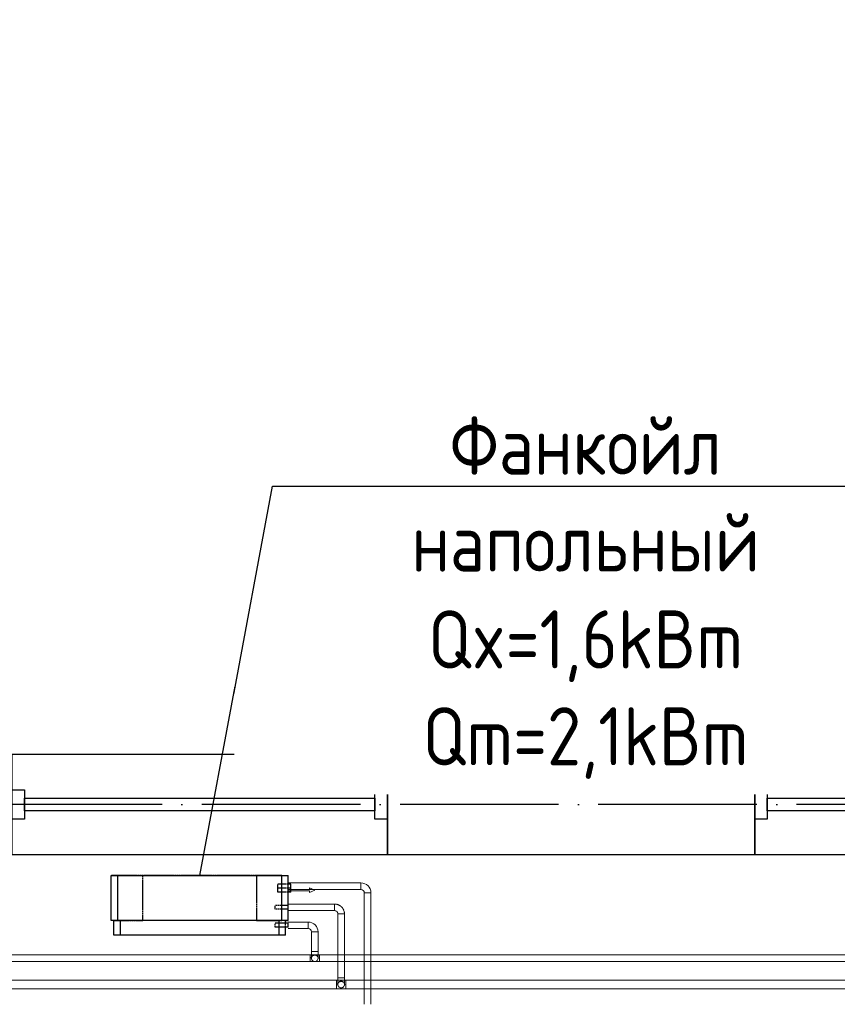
# Model space of a CAD drawing. Header units: millimetres. Extents: x 9824119 to 13672909, y -72394 to 462135.
# Tile 332 of 656: x 10174845 to 10177938, y 22569 to 26296. Entities that reach past the tile are written whole.
import ezdxf
from ezdxf import colors
from ezdxf.entities.mleader import LeaderData, LeaderLine
from ezdxf.math import Vec2, Vec3

# ---------------------------------------------------------------- set-up
doc = ezdxf.new("R2010")
doc.units = ezdxf.units.MM
for name, pattern in [('ACAD_ISO04W100', [30, 24, -3, 0, -3]), ('Hidden', [3, 2, -1]), ('UnderFloor', [7.5, 6, -1.5])]:
    doc.linetypes.add(name, pattern=pattern)
for name, color, linetype in [('1', 7, 'Continuous'), ('MAGI_GENERAL', 7, 'Continuous'), ('PIPE-H1', 7, 'Continuous'), ('PIPE-H1-COMPONENT-', 7, 'Continuous')]:
    doc.layers.add(name, color=color, linetype=linetype)
doc.layers.add('Оси', color=1, linetype='ACAD_ISO04W100', lineweight=0)
doc.styles.add('ISO_1.0', font='isocpeur.ttf')
doc.styles.add('ISOCPEUR', font='isocpeui.ttf')
doc.styles.add('СПДС', font='isocpeur.ttf')

# ---------------------------------------------------------------- blocks, each defined once
blk = doc.blocks.new('A$C20AA0F24')
at = {"color": 5}
for points in [[(-1878, 241.4), (-458, 241.4), (-458, 621.4), (-1878, 621.4)], [(-1830.5, 375.9), (-1830.5, 486.9), (-1878, 486.9), (-1878, 375.9)], [(-458, 375.9), (-458, 486.9), (-505.5, 486.9), (-505.5, 375.9)], [(-505.5, 407.7), (-505.5, 455.2), (-1830.5, 455.2), (-1830.5, 407.7)]]:
    blk.add_lwpolyline(points, close=True, dxfattribs=at)
blk = doc.blocks.new('вамвамамавмвмммм')
at = {"color": 253, "lineweight": 25}
blk.add_lwpolyline([(1593654.5, 1386564.6), (1592264.5, 1386564.6), (1592264.5, 1386944.6), (1593654.5, 1386944.6)], close=True, dxfattribs=at)
at = {"layer": 'Оси', "color": 18, "lineweight": 25, "ltscale": 25, "true_color": 0x000000}
blk.add_line((1608664.5, 1386754.6), (1571167, 1386754.6), dxfattribs=at)
at = {"color": 253, "lineweight": 25, "xscale": -1}
for p in [(1590386.5, 1386323.2), (1593196.5, 1386323.2)]:
    blk.add_blockref('A$C20AA0F24', p, dxfattribs=at)
blk = doc.blocks.new('_None')
blk = doc.blocks.new('*U3731')
at = {"layer": 'PIPE-H1', "color": 82, "linetype": 'Continuous', "lineweight": 20}
for p, q in [((10175943.3, 22755.8, 12.5), (10175978.3, 22755.8, 12.5)), ((10175943.3, 22730.8, 12.5), (10175978.3, 22730.8, 12.5))]:
    blk.add_line(p, q, dxfattribs=at)
at = {"layer": 'PIPE-H1', "color": 82, "linetype": 'Continuous', "lineweight": 20, "extrusion": (1, 0, 0)}
for centre in [(10175943.3, 22743.3, 12.5), (10175978.3, 22743.3, 12.5)]:
    blk.add_ellipse(centre, major_axis=(0, 12.5), ratio=1, start_param=0, end_param=3.141593, dxfattribs=at)
blk = doc.blocks.new('*U3732')
at = {"layer": 'PIPE-H1', "color": 82, "linetype": 'Continuous', "lineweight": 20}
for p, q in [((10175943.3, 22755.8, 12.5), (10169198.3, 22755.8, 12.5)), ((10175943.3, 22730.8, 12.5), (10169198.3, 22730.8, 12.5))]:
    blk.add_line(p, q, dxfattribs=at)
blk = doc.blocks.new('*U3733')
at = {"layer": 'PIPE-H1', "color": 7, "linetype": 'Continuous', "lineweight": -3}
for p, q in [((10175960.8, 22743.3, 285), (10175960.8, 22743.3, 284)), ((10175960.8, 22743.3, 35), (10175960.8, 22743.3, 34))]:
    blk.add_line(p, q, dxfattribs=at)
blk = doc.blocks.new('*U3734')
at = {"layer": 'PIPE-H1', "color": 82, "linetype": 'Continuous', "lineweight": 20, "extrusion": (0, 1, 0)}
blk.add_ellipse((10175960.8, 22768.3, 560), major_axis=(-12.5, 0), ratio=1, start_param=0, end_param=3.141593, dxfattribs=at)
at = {"layer": 'PIPE-H1', "color": 82, "linetype": 'Continuous', "lineweight": 20, "extrusion": (1, 0, 0)}
for centre in [(10175948.3, 22768.3, 535), (10175973.3, 22768.3, 535)]:
    blk.add_ellipse(centre, major_axis=(0, 0, 25), ratio=1, start_param=0, end_param=1.570796, dxfattribs=at)
at = {"layer": 'PIPE-H1', "color": 1, "linetype": 'UnderFloor', "lineweight": -3, "extrusion": (0, 0, -1)}
blk.add_ellipse((10175960.8, 22743.3, 535), major_axis=(-12.5, 0), ratio=1, start_param=0, end_param=3.141593, dxfattribs=at)
at = {"layer": 'PIPE-H1', "color": 82, "linetype": 'Continuous', "lineweight": 20, "extrusion": (0, 0, -1)}
blk.add_ellipse((10175960.8, 22743.3, 535), major_axis=(12.5, 0), ratio=1, start_param=0, end_param=3.141593, dxfattribs=at)
blk = doc.blocks.new('*U3735')
at = {"layer": 'PIPE-H1', "color": 82, "linetype": 'Continuous', "lineweight": 20}
for p, q in [((10175948.3, 22842.6, 560), (10175948.3, 22768.3, 560)), ((10175973.3, 22842.6, 560), (10175973.3, 22768.3, 560))]:
    blk.add_line(p, q, dxfattribs=at)
blk = doc.blocks.new('*U3736')
at = {"layer": 'PIPE-H1', "color": 82, "linetype": 'Continuous', "lineweight": 20}
for major_axis in [(37.5, 0), (12.5, 0)]:
    blk.add_ellipse((10175935.8, 22842.6, 560), major_axis=major_axis, ratio=1, start_param=0, end_param=1.570796, dxfattribs=at)
at = {"layer": 'PIPE-H1', "color": 82, "linetype": 'Continuous', "lineweight": 20, "extrusion": (-1, 0, 0)}
blk.add_ellipse((10175935.8, 22867.6, 560), major_axis=(0, -12.5), ratio=1, start_param=0, end_param=3.141593, dxfattribs=at)
at = {"layer": 'PIPE-H1', "color": 82, "linetype": 'Continuous', "lineweight": 20, "extrusion": (0, -1, 0)}
blk.add_ellipse((10175960.8, 22842.6, 560), major_axis=(12.5, 0), ratio=1, start_param=0, end_param=3.141593, dxfattribs=at)
blk = doc.blocks.new('*U3737')
at = {"layer": 'PIPE-H1', "color": 82, "linetype": 'Continuous', "lineweight": 20}
for p, q in [((10175860.8, 22880.1, 560), (10175935.8, 22880.1, 560)), ((10175860.8, 22855.1, 560), (10175935.8, 22855.1, 560))]:
    blk.add_line(p, q, dxfattribs=at)
blk = doc.blocks.new('*U3739')
at = {"layer": 'PIPE-H1', "color": 82, "linetype": 'Continuous', "lineweight": 20}
for p, q in [((10178753.3, 22755.8, 12.5), (10175978.3, 22755.8, 12.5)), ((10178753.3, 22730.8, 12.5), (10175978.3, 22730.8, 12.5))]:
    blk.add_line(p, q, dxfattribs=at)
blk = doc.blocks.new('*U3845')
at = {"layer": 'PIPE-H1', "color": 5, "linetype": 'Hidden', "lineweight": 20}
for p, q in [((10178853.3, 22659.6, 12.5), (10176078.3, 22659.6, 12.5)), ((10178853.3, 22627.6, 12.5), (10176078.3, 22627.6, 12.5))]:
    blk.add_line(p, q, dxfattribs=at)
blk = doc.blocks.new('*U3858')
at = {"layer": 'PIPE-H1', "color": 5, "linetype": 'Hidden', "lineweight": 20}
for p, q in [((10176043.3, 22659.6, 12.5), (10176078.3, 22659.6, 12.5)), ((10176043.3, 22627.6, 12.5), (10176078.3, 22627.6, 12.5))]:
    blk.add_line(p, q, dxfattribs=at)
at = {"layer": 'PIPE-H1', "color": 5, "linetype": 'Hidden', "lineweight": 20, "extrusion": (1, 0, 0)}
for centre in [(10176043.3, 22643.6, 12.5), (10176078.3, 22643.6, 12.5)]:
    blk.add_ellipse(centre, major_axis=(0, 16), ratio=1, start_param=0, end_param=3.141593, dxfattribs=at)
blk = doc.blocks.new('*U3859')
at = {"layer": 'PIPE-H1', "color": 5, "linetype": 'Hidden', "lineweight": 20}
for p, q in [((10176043.3, 22659.6, 12.5), (10169298.3, 22659.6, 12.5)), ((10176043.3, 22627.6, 12.5), (10169298.3, 22627.6, 12.5))]:
    blk.add_line(p, q, dxfattribs=at)
blk = doc.blocks.new('*U3860')
at = {"layer": 'PIPE-H1', "color": 7, "linetype": 'Continuous', "lineweight": -3}
for p, q in [((10176060.8, 22643.6, 300), (10176060.8, 22643.6, 299)), ((10176060.8, 22643.6, 50), (10176060.8, 22643.6, 49))]:
    blk.add_line(p, q, dxfattribs=at)
blk = doc.blocks.new('*U3861')
at = {"layer": 'PIPE-H1', "color": 5, "linetype": 'Hidden', "lineweight": 20, "extrusion": (0, 1, 0)}
blk.add_ellipse((10176060.8, 22668.6, 575), major_axis=(-12.5, 0), ratio=1, start_param=0, end_param=3.141593, dxfattribs=at)
at = {"layer": 'PIPE-H1', "color": 5, "linetype": 'Hidden', "lineweight": 20, "extrusion": (1, 0, 0)}
for centre in [(10176048.3, 22668.6, 550), (10176073.3, 22668.6, 550)]:
    blk.add_ellipse(centre, major_axis=(0, 0, 25), ratio=1, start_param=0, end_param=1.570796, dxfattribs=at)
at = {"layer": 'PIPE-H1', "color": 1, "linetype": 'UnderFloor', "lineweight": -3, "extrusion": (0, 0, -1)}
blk.add_ellipse((10176060.8, 22643.6, 550), major_axis=(-12.5, 0), ratio=1, start_param=0, end_param=3.141593, dxfattribs=at)
at = {"layer": 'PIPE-H1', "color": 5, "linetype": 'Hidden', "lineweight": 20, "extrusion": (0, 0, -1)}
blk.add_ellipse((10176060.8, 22643.6, 550), major_axis=(12.5, 0), ratio=1, start_param=0, end_param=3.141593, dxfattribs=at)
blk = doc.blocks.new('*U3862')
at = {"layer": 'PIPE-H1', "color": 5, "linetype": 'Hidden', "lineweight": 20}
for p, q in [((10176048.3, 22910.6, 575), (10176048.3, 22668.6, 575)), ((10176073.3, 22910.6, 575), (10176073.3, 22668.6, 575))]:
    blk.add_line(p, q, dxfattribs=at)
blk = doc.blocks.new('*U3863')
at = {"layer": 'PIPE-H1', "color": 5, "linetype": 'Hidden', "lineweight": 20}
for major_axis in [(37.5, 0), (12.5, 0)]:
    blk.add_ellipse((10176035.8, 22910.6, 575), major_axis=major_axis, ratio=1, start_param=0, end_param=1.570796, dxfattribs=at)
at = {"layer": 'PIPE-H1', "color": 5, "linetype": 'Hidden', "lineweight": 20, "extrusion": (-1, 0, 0)}
blk.add_ellipse((10176035.8, 22935.6, 575), major_axis=(0, -12.5), ratio=1, start_param=0, end_param=3.141593, dxfattribs=at)
at = {"layer": 'PIPE-H1', "color": 5, "linetype": 'Hidden', "lineweight": 20, "extrusion": (0, -1, 0)}
blk.add_ellipse((10176060.8, 22910.6, 575), major_axis=(12.5, 0), ratio=1, start_param=0, end_param=3.141593, dxfattribs=at)
blk = doc.blocks.new('*U3864')
at = {"layer": 'PIPE-H1', "color": 5, "linetype": 'Hidden', "lineweight": 20}
for p, q in [((10175860.8, 22948.1, 575), (10176035.8, 22948.1, 575)), ((10175860.8, 22923.1, 575), (10176035.8, 22923.1, 575))]:
    blk.add_line(p, q, dxfattribs=at)
blk = doc.blocks.new('*U3869')
at = {"layer": 'PIPE-H1', "color": 1, "linetype": 'Continuous', "lineweight": 20}
for p, q in [((10176148.3, 22990.6, 421), (10176148.3, 22568.6, 421)), ((10176173.3, 22990.6, 421), (10176173.3, 22568.6, 421))]:
    blk.add_line(p, q, dxfattribs=at)
blk = doc.blocks.new('*U3870')
at = {"layer": 'PIPE-H1', "color": 1, "linetype": 'Continuous', "lineweight": 20}
for major_axis in [(37.5, 0), (12.5, 0)]:
    blk.add_ellipse((10176135.8, 22990.6, 421), major_axis=major_axis, ratio=1, start_param=0, end_param=1.570796, dxfattribs=at)
at = {"layer": 'PIPE-H1', "color": 1, "linetype": 'Continuous', "lineweight": 20, "extrusion": (-1, 0, 0)}
blk.add_ellipse((10176135.8, 23015.6, 421), major_axis=(0, -12.5), ratio=1, start_param=0, end_param=3.141593, dxfattribs=at)
at = {"layer": 'PIPE-H1', "color": 1, "linetype": 'Continuous', "lineweight": 20, "extrusion": (0, -1, 0)}
blk.add_ellipse((10176160.8, 22990.6, 421), major_axis=(12.5, 0), ratio=1, start_param=0, end_param=3.141593, dxfattribs=at)
blk = doc.blocks.new('*U3871')
at = {"layer": 'PIPE-H1', "color": 1, "linetype": 'Continuous', "lineweight": 20}
for p, q in [((10175860.8, 23028.1, 421), (10176135.8, 23028.1, 421)), ((10175860.8, 23003.1, 421), (10176135.8, 23003.1, 421))]:
    blk.add_line(p, q, dxfattribs=at)
blk = doc.blocks.new('*U4096')
at = {"layer": 'PIPE-H1-COMPONENT-', "color": 7, "linetype": 'Continuous', "lineweight": -3}
blk.add_line((10175860.8, 23015.6, 421), (10175860.8, 23015.6, 420), dxfattribs=at)
blk = doc.blocks.new('*U4097')
at = {"layer": 'PIPE-H1-COMPONENT-', "color": 11, "linetype": 'Continuous', "lineweight": 20}
for p, q in [((10175940.8, 23003.6, 360), (10175860.8, 23003.6, 360)), ((10175860.8, 23003.6, 360), (10175860.8, 22997.6, 360)), ((10175860.8, 22997.6, 360), (10175940.8, 22997.6, 360)), ((10175960.8, 23000.6, 360), (10175940.8, 23009.6, 360)), ((10175940.8, 23009.6, 360), (10175940.8, 23003.6, 360)), ((10175940.8, 22991.6, 360), (10175960.8, 23000.6, 360)), ((10175940.8, 22997.6, 360), (10175940.8, 22991.6, 360))]:
    blk.add_line(p, q, dxfattribs=at)
at = {"layer": 'PIPE-H1-COMPONENT-', "color": 11, "linetype": 'Continuous', "lineweight": 20, "extrusion": (1, 0, 0)}
blk.add_circle((23000.6, 360, 10175860.8), 7.5, dxfattribs=at)
blk = doc.blocks.new('*U4098')
at = {"layer": 'MAGI_GENERAL', "color": 1, "linetype": 'UnderFloor', "lineweight": -3}
for p, q in [((10175310.8, 23055.6, 100), (10175190.8, 23055.6, 100)), ((10175190.8, 23055.6, 100), (10175190.8, 23055.6)), ((10175835.8, 23055.6, 100), (10175190.8, 23055.6, 100)), ((10175190.8, 23055.6, 100), (10175190.8, 23055.6, 535.5)), ((10175310.8, 22885.6, 100), (10175310.8, 23055.6, 100)), ((10175310.8, 23055.6, 100), (10175310.8, 23055.6)), ((10175740.8, 23055.6, 100), (10175740.8, 22885.6, 100)), ((10175835.8, 23055.6, 100), (10175740.8, 23055.6, 100)), ((10175740.8, 23055.6, 100), (10175740.8, 23055.6)), ((10175860.8, 22993.1, 100), (10175860.8, 23055.6, 100)), ((10175860.8, 23055.6, 100), (10175860.8, 23055.6)), ((10175860.8, 23055.6, 535.5), (10175860.8, 23055.6, 100)), ((10175860.8, 22993.1, 100), (10175860.8, 23055.6, 100)), ((10175860.8, 23023.1, 421), (10175820.8, 23023.1, 421)), ((10175860.8, 23008.1, 421), (10175820.8, 23008.1, 421)), ((10175860.8, 22993.1, 360), (10175820.8, 22993.1, 360)), ((10175850.4, 22943.1, 575), (10175810.8, 22943.1, 575)), ((10175850.4, 22928.1, 575), (10175810.8, 22928.1, 575)), ((10175860.8, 22928.1, 100), (10175860.8, 22943.1, 100)), ((10175860.8, 22928.1, 535.5), (10175860.8, 22943.1, 535.5)), ((10175860.8, 22928.1, 100), (10175860.8, 22943.1, 100)), ((10175190.8, 22885.6, 100), (10175190.8, 22885.6)), ((10175190.8, 22885.6, 535.5), (10175190.8, 22885.6, 100)), ((10175825.8, 22885.6, 100), (10175200.8, 22885.6, 100)), ((10175200.8, 22885.6, 100), (10175200.8, 22885.6, 535.5)), ((10175200.8, 22885.6, 535.5), (10175215.8, 22885.6, 586.2)), ((10175200.8, 22885.6, 100), (10175310.8, 22885.6, 100)), ((10175200.8, 22885.6, 100), (10175225.8, 22885.6, 100)), ((10175310.8, 22885.6, 100), (10175310.8, 22885.6)), ((10175740.8, 22885.6, 100), (10175825.8, 22885.6, 100)), ((10175740.8, 22885.6, 100), (10175740.8, 22885.6)), ((10175843.6, 22875.1, 560), (10175810.8, 22875.1, 560)), ((10175843.6, 22860.1, 560), (10175810.8, 22860.1, 560)), ((10175825.8, 22885.6, 620), (10175835.8, 22885.6, 586.2)), ((10175850.8, 22885.6, 535.5), (10175850.8, 22885.6, 100)), ((10175850.8, 22860.1, 100), (10175850.8, 22885.6, 100)), ((10175850.8, 22885.6, 100), (10175860.8, 22885.6, 100)), ((10175850.8, 22885.6, 100), (10175860.8, 22885.6, 100)), ((10175850.8, 22860.1, 535.5), (10175850.8, 22875.1, 535.5)), ((10175860.8, 22885.6, 100), (10175860.8, 22885.6)), ((10175860.8, 22885.6, 100), (10175860.8, 22885.6, 535.5)), ((10175200.8, 22830.6, 535.5), (10175200.8, 22830.6, 100)), ((10175850.8, 22830.6, 100), (10175850.8, 22830.6, 535.5))]:
    blk.add_line(p, q, dxfattribs=at)
at = {"layer": 'MAGI_GENERAL', "color": 7, "linetype": 'Continuous', "lineweight": -3}
for p, q in [((10175190.8, 22885.6, 535.5), (10175190.8, 23055.6, 535.5)), ((10175190.8, 23055.6, 535.5), (10175215.8, 23055.6, 630)), ((10175215.8, 22885.6, 630), (10175215.8, 23055.6, 630)), ((10175215.8, 23055.6, 630), (10175835.8, 23055.6, 630)), ((10175835.8, 22885.6, 630), (10175835.8, 23055.6, 630)), ((10175835.8, 23055.6, 630), (10175860.8, 23055.6, 535.5)), ((10175860.8, 22943.1, 535.5), (10175860.8, 23055.6, 535.5)), ((10175870.8, 23023.1, 421), (10175860.8, 23023.1, 421)), ((10175870.8, 23008.1, 421), (10175860.8, 23008.1, 421)), ((10175870.8, 22993.1, 360), (10175860.8, 22993.1, 360)), ((10175860.8, 22943.1, 575), (10175850.4, 22943.1, 575)), ((10175860.8, 22928.1, 575), (10175850.4, 22928.1, 575)), ((10175860.8, 22885.6, 535.5), (10175860.8, 22928.1, 535.5)), ((10175215.8, 22885.6, 630), (10175190.8, 22885.6, 535.5)), ((10175200.8, 22830.6, 535.5), (10175200.8, 22885.6, 535.5)), ((10175835.8, 22885.6, 630), (10175215.8, 22885.6, 630)), ((10175225.8, 22830.6, 620), (10175225.8, 22885.6, 620)), ((10175825.8, 22830.6, 620), (10175825.8, 22885.6, 620)), ((10175860.8, 22885.6, 535.5), (10175835.8, 22885.6, 630)), ((10175860.8, 22875.1, 560), (10175843.6, 22875.1, 560)), ((10175860.8, 22860.1, 560), (10175843.6, 22860.1, 560)), ((10175850.8, 22875.1, 535.5), (10175850.8, 22885.6, 535.5)), ((10175850.8, 22830.6, 535.5), (10175850.8, 22860.1, 535.5)), ((10175225.8, 22830.6, 620), (10175200.8, 22830.6, 535.5)), ((10175825.8, 22830.6, 620), (10175225.8, 22830.6, 620)), ((10175850.8, 22830.6, 535.5), (10175825.8, 22830.6, 620))]:
    blk.add_line(p, q, dxfattribs=at)
at = {"layer": 'MAGI_GENERAL', "color": 1, "linetype": 'UnderFloor', "lineweight": -3, "extrusion": (-1, 0, 0)}
for centre in [(10175820.8, 23015.6, 421), (10175820.8, 23000.6, 360), (10175810.8, 22935.6, 575), (10175810.8, 22867.6, 560)]:
    blk.add_ellipse(centre, major_axis=(0, -7.5), ratio=1, start_param=0, end_param=3.141593, dxfattribs=at)
at = {"layer": 'MAGI_GENERAL', "color": 7, "linetype": 'Continuous', "lineweight": -3, "extrusion": (-1, 0, 0)}
for centre in [(10175870.8, 23015.6, 421), (10175870.8, 23000.6, 360), (10175860.8, 22935.6, 575), (10175860.8, 22867.6, 560)]:
    blk.add_ellipse(centre, major_axis=(0, -7.5), ratio=1, start_param=0, end_param=3.141593, dxfattribs=at)

msp = doc.modelspace()

# ---------------------------------------------------------------- block references
msp.add_blockref('вамвамамавмвмммм', (8583971.2, -1363429.7))
at = {"layer": 'PIPE-H1'}
for name in ['*U3871', '*U3870', '*U3869', '*U3864', '*U3863', '*U3862', '*U3737', '*U3736', '*U3735', '*U3732', '*U3731', '*U3734', '*U3733', '*U3739', '*U3861', '*U3859', '*U3858', '*U3860', '*U3845']:
    msp.add_blockref(name, (0, 0), dxfattribs=at)
at = {"layer": 'PIPE-H1-COMPONENT-'}
for name in ['*U4096', '*U4097']:
    msp.add_blockref(name, (0, 0), dxfattribs=at)

# ---------------------------------------------------------------- next in the draw order: leaders
at = {"color": 5, "lineweight": 25, "ltscale": 15}
ml = msp.add_multileader_mtext('Standard', dxfattribs=at)
ml.set_content('{\\fGOST Common|b0|i0|c204|p34;\\W0.9;\\C256;Фанкойл напольный Qx=1,6kBm Qm=2,1kBm}', color=14, style='СПДС')
ml.set_leader_properties()
ml.set_arrow_properties(name='NONE')
ml.build(insert=Vec2(0, 0))
ml.multileader.update_dxf_attribs({"text_left_attachment_type": 6, "text_right_attachment_type": 6, "dogleg_length": 0.36, "arrow_head_size": 100})
ctx = ml.context
ctx.base_point, ctx.char_height, ctx.arrow_head_size, ctx.plane_origin = Vec3(10175801.3, 24529.4, 630), 220, 100, Vec3(10165314, 37750.5, 630)
ctx.left_attachment, ctx.right_attachment, ctx.text_align_type = 6, 6, 1
notes = []
notes.append((ctx, [(1, (1, 1, 0), (10175801, 24529.4, 630), (1, 0), 0.36, [(1, [(10175525.8, 23055.6, 630)], 0, [])])]))
ctx.mtext.insert, ctx.mtext.width, ctx.mtext.defined_height, ctx.mtext.alignment, ctx.mtext.flow_direction = Vec3(10176985.6, 24793.4, 630), 2438.932, 630, 2, 5
ctx.mtext.has_bg_fill, ctx.mtext.bg_color, ctx.mtext.bg_scale_factor, ctx.mtext.bg_transparency, ctx.mtext.use_window_bg_color = 1, -1027028792, 1.5, 0, 1
for ctx, leaders in notes:
    for number, flags, end, landing, length, lines in leaders:
        leader = LeaderData()
        leader.index, (leader.has_last_leader_line, leader.has_dogleg_vector, leader.attachment_direction) = number, flags
        leader.last_leader_point, leader.dogleg_vector, leader.dogleg_length = Vec3(end), Vec3(landing), length
        for number, points, colour, breaks in lines:
            line = LeaderLine()
            line.index, line.vertices, line.color, line.breaks = number, Vec3.list(points), colors.encode_raw_color(colour), breaks
            leader.lines.append(line)
        ctx.leaders.append(leader)

# ---------------------------------------------------------------- next in the draw order: block references
at = {"layer": 'MAGI_GENERAL'}
msp.add_blockref('*U4098', (0, 0), dxfattribs=at)

# ---------------------------------------------------------------- next in the draw order: texts
at = {"char_height": 300, "attachment_point": 1, "style": 'ISOCPEUR'}
for s, insert, width in [('\\pi13638.10589;{\\fISOCPEUR|b0|i0|c204|p34;\\H1.66667x;\\L\\C7;\\P\\pi10874.35036;\\H1.1x;Общие указания\\l\\P\\pi13638.10589;\\P\\pi-900,l1200,t1200;\\H0.72727x;1.^IПроект выполнен на основании задания заказчика и задания на проектирование архитектурно-строительных чертежей.\\P2.^IПроект соответствует действующим нормам :\\P\\pl900,t900;\\fSymbol|b0|i0|c2|p18;·^I\\fISOCPEUR|b0|i0|c204|p34;КМК 2. 04.05-97* "Отопление, вентиляция и кондиционирование воздуха".\\P\\fSymbol|b0|i0|c2|p18;·^I\\fISOCPEUR|b0|i0|c204|p34;ШНК 2.08.02-09* "Общественные здания и сооружение" \\P\\fSymbol|b0|i0|c2|p18;·^I\\fISOCPEUR|b0|i0|c204|p34;КМК 2.01.01-94 "Климатические и физико-геологические данные для проектирования".\\P\\fSymbol|b0|i0|c2|p18;·^I\\fISOCPEUR|b0|i0|c204|p34;КМК 2.01.04-97* "Строительная теплотехника".\\P\\fSymbol|b0|i0|c2|p18;·^I\\fISOCPEUR|b0|i0|c204|p34;ГОСТ 21.602-2003 "Правила выполнения рабочей документации отопления, вентиляции и кондиционирования".\\P\\fSymbol|b0|i0|c2|p18;·^I\\fISOCPEUR|b0|i0|c204|p34;ШНК \\fISOCPEUR|b0|i0|c186|p34;2.01.02-04\\fISOCPEUR|b0|i0|c204|p34; - \\fISOCPEUR|b0|i0|c186|p34;"\\fISOCPEUR|b0|i0|c204|p34;Пожарная безопасность зданий и сооружений\\fISOCPEUR|b0|i0|c186|p34;"\\fISOCPEUR|b0|i0|c204|p34;;\\P\\pl1200,t1200;3.^I  Расчетные параметры наружного воздуха для проектирования отопления, вентиляции и кондиционирования воздуха приняты по КМК 2.01.01-94.\\P\\pi-300,l300,tz;      Для проектирования отопления, вентиляции и кондиционирования воздуха: \\P\\pl1500,t1500;-^IХолодный  период  года Тн\\fISOCPEUR|b0|i0|c186|p34;=-14.0°C\\fISOCPEUR|b0|i0|c204|p34;; I=-12,4 кДж/кг (Парам. Б);\\P-^IТеплый  период  года Тн=33°C; I=55,7 кДж/кг  (Парам. А);\\P-^IТеплый  период  года Тн=37,5°C; I=65,2 кДж/кг (Парам. Б);\\P-^IСкорость ветра  - V=1,6 м/сек - холодный период;\\P-^IСкорость ветра  - V=1,9 м/сек - теплый  период;\\P-^IПродолжительность отопительного периода  Zот.пер.=129суток;\\P-^IСредняя температура отопительного периода  tот.пер.=2,7°C;\\P-^IБарометрическое давление в районе строительства Рбар=950 Гпа.\\P\\pi600,l0,tz;\\P\\pi11458.1097;\\LТЕПЛОСНАБЖЕНИЕ\\P\\pi13638.10589;\\l\\P\\pi0;\\C0;В качестве источника тепла выбран установленный во дворе здания тепловой насос, рассчитанный на работу в температурном режиме 40–30 °C.^J^JСистема отопления спроектирована как двухтрубная, в ней используются напольный фанкойл.\\P^JОсновным источником тепла является тепловой насос. \\P^JОсновное охлаждение осуществляется с помощью\\Pтепловых насосов. Для отвода конденсата, образующегося в фанкойлах, предусмотрены дренажные трубы. Основные водосточные и обратные трубы выполнены из полипропилена. \\P\\pi600;^JОсновные подающие и обратные трубы выполнены из полипропилена. Слив воды из системы осуществляется через регулировочный узел. Для снижения теплопотерь через трубы выполнены работы по теплоизоляции.\\C7; \\P\\pi12278.10827;\\LОТОПЛЕНИЕ\\l\\P\\pi0;  Для достижения  комфортных условий в зимнее время и компенсации теплопотерь в помещениях установлены \\C0;фанкойл\\C7;ы обеспечивающие в помещениях нормируемую температуру воздуха:\\P\\pi-300,l1500,t1500;-^IКабинет врача +20°C.\\P-^IЗал       +22°C.\\P-^IФизиотерапия     +21°C.\\P\\pi0,l0,tz;   На каждом приборе предусматривается устанавка термостатического клапана и запорного крана. Рекомендуется применить трубопроводы стабильные полипропиленовые. Система теплоснабжения \\C0;фанкойл\\C7;ов двухтрубная с принудительной циркуляцией, горизонтальная. Удаление воздуха осуществляется из воздухоспускных кранов установленных в \\C0;фанкойл\\C7;ах. Все монтажные и наладочные работы проводить в соответствии с нормативными документами и инструкциям фирм-изготовителя.}', (9986122.2, 27067.1), 27276.212), ('{\\fISOCPEUR|b0|i0|c204|p34;\\C7;^I\\A1;\\L\\P\\pi10515.36534;\\H1.33333x;ВЕНТИЛЯЦИЯ\\P\\pi0;\\l^IВ здании предусмотрена приточно-вытяжная вентиляция с естественным и \\Pмеханическим побуждением, для функционально различных и конструктивно раздельных групп \\Pпомещений.   ^I  \\P^IТакже предусматривается естественная вентиляция с удалением и поступлением воздуха через окна и двери.\\P^IУдаление воздуха из помещений производится с помощью вытяжных решеток.\\P^IМатериал воздуховодов - тонколистовая оцинкованная сталь по ГОСТ 14918-80.\\P^IВоздуховоды систем вытяжной вентиляции выполняются класса "Н" (нормально плотный).\\P^IМонтаж систем вентиляции выполнить в соответствии с \\A0;КМК 3.05.01.-9\\A1;7\\P\\A0;\\L\\P\\pi12075.36144;\\P\\pi7995.37164;ПРИМЕЧАНИЯ (ТЕПЛОСНАБЖЕНИЕ)\\P\\pi-900,l900,t900;\\l1.^IЧертеж читать совместно со спецификацией и с другими разделами проекта.\\P2.^IМонтаж оборудования и трубопроводов производить в соответствии с местными \\P\\pi0;действующими нормами и правилами, и требованиями завода-изготовителя оборудования.\\P\\pi-900;3.^IТрубопроводы системы теплоснабжения радиаторов приняты полипропиленовыми.\\P4.^IНа планах и схемах указаны наружный диаметр и толщина стенки полипропиленовых \\P\\pi0;трубопроводов.\\P\\pi-900;5.^IПриборы и трубопроводы нанесены условно.\\P6.^IУклон трубопроводов выполнить согласно схемам в сторону ближайшего вертикального \\P\\pi0;стояка.\\P\\pi-900;7.^IВсе отметки указаны от уровня пола этажа. \\P8.^IКрепить трубу в штробе каждые 2 метра.\\P9.^IТрубопроводы отопления, прокладываемые в полу покрыть трубчатой тепловой изоляцией \\P\\pi0;из вспученного полителена "Isocom" толщиной 9 мм.\\P\\pi-900;10.^IДиаметры запорно-регулирующей арматуры и фильтров соответствуют диаметру \\P\\pi0;трубопроводов, если не указано иное.\\P\\pi3390,l600,tz;\\P\\pi5455.37799,l0;\\LПРИМЕЧАНИЯ (ВЕНТИЛЯЦИЯ И КОНДИЦИОНИРОВАНИЕ)\\l\\P\\pi-900,l900,t900;1.^IВентиляционные системы показаны условно.\\P2.^IЧертеж читать совместно со спецификацией и остальными разделами проекта \\P3.^IВсе неплотности при пересечении инженерными коммуникациями огнестойких стен, \\P\\pi0;перекрытий и перегородок заделать материалами, соответствующими по степени \\Pогнестойкости пересекаемым ограждениям.\\P\\pi-900;4.^IВ сан-узлах двери не оборудованные переточными решетками, предусмотреть с \\P\\pi0;подрезкой дверного полотна, высота щели не менее 20 мм. Если конструкция дверей не \\Pпозволяет предусмотреть щели в нижней части, то необходимо выполнить установку \\Pжалюзийной решетки в нижней половине двери.\\P\\pi-900;5.^IРазместить все приборы для измерения температуры, давления и скорости потока в \\P\\pi0;доступных местах с прямыми секциями труб или воздуховодов наверху или внизу, \\Pсогласно рекомендациям завода изготовителя для точности показаний.\\P\\pi-900;6.^IУстановить расположение диффузоров, отдушин и вентиляционных решеток согласно \\P\\pi0;архитектурным планам потолка, освещения и другим деталям/узлам потолка и \\Pвыполнить незначительные изменения для обеспечения соответствия.\\P\\pi-900;7.^IМонтаж оборудования выполнить в соответствии с местными нормами и правилами, а \\P\\pi0;так же требованиями завода-изготовителя оборудования \\P\\pi-900;8.^IВсе отметки оборудований даны от пола этажа.\\P}', (10015733.6, 26003.4), 24350.724)]:
    msp.add_mtext(s, dxfattribs=dict(at, insert=insert, width=width))
at = {"layer": '1', "lineweight": 20, "ltscale": 50, "char_height": 350, "attachment_point": 1, "style": 'ISO_1.0'}
for s, width, insert in [('\\pi165.49234;Расчетное \\P\\pi331.74234;значение', 2570.985, (10062695.7, 25637.8)), ('\\pi786.44418;Наименование расчетного параметра', 9937.888, (10047177.2, 25279.7))]:
    msp.add_mtext_dynamic_manual_height_columns(s, width=width, gutter_width=1750, heights=[0], dxfattribs=dict(at, insert=insert))

doc.saveas('drawing.dxf')
